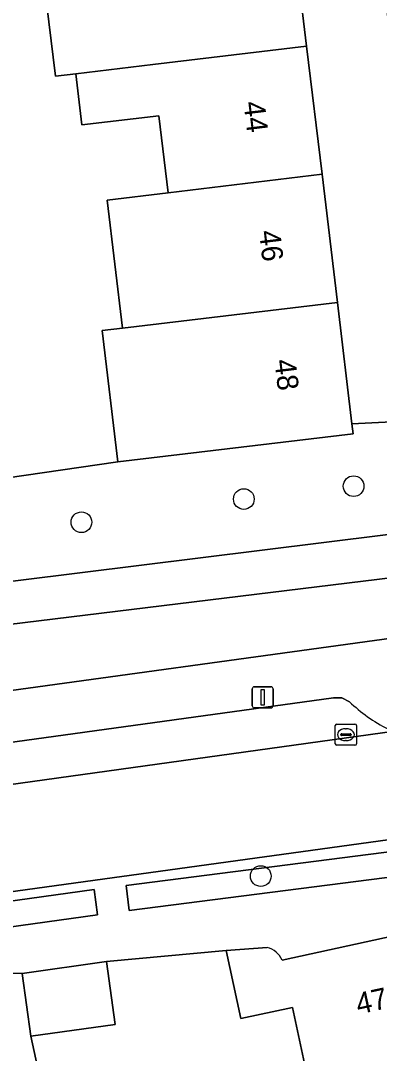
# Model space of a CAD drawing. Extents: x 159053 to 160042, y 380449 to 381423.
# Drawn here: x 159725.87 to 159742.82, y 380986.2 to 381035.01 of the extents above; entities that cross this region are included whole.
import ezdxf

# ---------------------------------------------------------------- set-up
doc = ezdxf.new("R2010")
doc.units = 0
for name, color, linetype in [('IMGEO_Boom', 7, 'Continuous'), ('IMGEO_Erf', 7, 'Continuous'), ('IMGEO_Groenvoorziening', 7, 'Continuous'), ('IMGEO_Kolk', 7, 'Continuous'), ('IMGEO_Lichtmast', 7, 'Continuous'), ('IMGEO_Muur', 7, 'Continuous'), ('IMGEO_Pand', 7, 'Continuous'), ('IMGEO_Pand_nummerreeks', 7, 'Continuous'), ('IMGEO_Parkeervlak_open', 7, 'Continuous'), ('IMGEO_Rijbaan_lokaal_open', 7, 'Continuous'), ('IMGEO_Voetpad_open', 7, 'Continuous')]:
    doc.layers.add(name, color=color, linetype=linetype)

msp = doc.modelspace()

# ---------------------------------------------------------------- linework, layer by layer
at = {"layer": 'IMGEO_Boom'}
for centre in [(159741.606, 381013.008), (159736.416, 381012.399), (159728.742, 381011.306), (159737.218, 380994.58)]:
    msp.add_circle(centre, 0.489, dxfattribs=at)
at = {"layer": 'IMGEO_Erf'}
for points in [[(159739.025, 381064.558), (159735.744, 381064.239), (159736.487, 381058.034), (159737.211, 381051.978), (159737.936, 381045.92), (159738.661, 381039.865), (159739.386, 381033.807), (159740.111, 381027.75), (159740.836, 381021.694), (159741.522, 381015.957), (159744.994, 381016.126), (159745.6, 381016.155), (159745.347, 381017.401), (159739.754, 381064.159)], [(159715.946, 381039.377), (159716.533, 381034.477), (159719.427, 381034.831), (159719.838, 381031.462), (159720.576, 381025.409), (159721.037, 381025.464), (159721.775, 381019.415), (159722.631, 381019.519), (159723.41, 381013.133), (159730.458, 381014.153), (159729.716, 381020.36), (159730.688, 381020.476), (159729.963, 381026.534), (159732.834, 381026.878), (159732.399, 381030.516), (159728.765, 381030.08), (159728.476, 381032.498), (159727.509, 381032.382), (159726.782, 381038.44)], [(159739.286, 380985.726), (159738.711, 380988.373), (159736.275, 380987.844), (159735.575, 380991.069), (159729.922, 380990.537), (159730.334, 380987.565), (159726.347, 380987.012), (159726.857, 380984.707)]]:
    msp.add_lwpolyline(points, dxfattribs=at)
at = {"layer": 'IMGEO_Groenvoorziening'}
for points in [[(159744.994, 381016.126), (159741.522, 381015.957), (159741.579, 381015.484), (159734.302, 381014.613), (159730.458, 381014.153), (159723.41, 381013.133), (159719.199, 381012.62), (159719.902, 381007.819), (159746.022, 381011.068)], [(159746.03, 381006.192), (159747.351, 381008.119), (159746.48, 381012.534), (159745.6, 381016.155), (159744.994, 381016.126), (159746.022, 381011.068), (159746.431, 381009.056), (159720.149, 381005.834), (159720.481, 381003.494), (159720.594, 381002.696)], [(159720.149, 381005.834), (159746.431, 381009.056), (159746.022, 381011.068), (159719.902, 381007.819)], [(159744.418, 380994.675), (159744.266, 380995.86), (159730.85, 380994.139), (159731.002, 380992.954)], [(159729.509, 380992.745), (159729.344, 380993.94), (159718.916, 380992.503), (159719.081, 380991.308)]]:
    msp.add_lwpolyline(points, close=True, dxfattribs=at)
at = {"layer": 'IMGEO_Kolk'}
for p, q in [((159740.739, 381000.839), (159740.739, 381001.691)), ((159740.814, 381001.765), (159741.666, 381001.765)), ((159741.74, 381001.691), (159741.74, 381000.839)), ((159740.998, 381001.259), (159740.998, 381001.271)), ((159741.436, 381001.222), (159741.038, 381001.222)), ((159741.041, 381001.308), (159741.439, 381001.308)), ((159741.227, 381001.545), (159741.252, 381001.545)), ((159741.482, 381001.271), (159741.482, 381001.259)), ((159741.666, 381000.765), (159740.814, 381000.765)), ((159741.25, 381000.985), (159741.225, 381000.985))]:
    msp.add_line(p, q, dxfattribs=at)
for points in [[(159740.739, 381000.839), (159740.739, 381001.691)], [(159740.814, 381001.765), (159741.666, 381001.765)], [(159741.74, 381001.691), (159741.74, 381000.839)], [(159741.666, 381000.765), (159740.814, 381000.765)]]:
    msp.add_lwpolyline(points, dxfattribs=at)
for centre, radius, start, end in [((159740.816, 381001.689), 0.0765, 91.552, 178.448), ((159740.816, 381001.689), 0.0765, 91.552, 178.448), ((159741.664, 381001.689), 0.0765, 1.552, 88.448), ((159741.664, 381001.689), 0.0765, 1.552, 88.448), ((159741.038, 381001.268), 0.0403, 85.8775, 175.7526), ((159741.035, 381001.258), 0.0366, 178.938, 274.7102), ((159741.439, 381001.265), 0.043, 264.8664, 352.4533), ((159741.443, 381001.27), 0.0386, 1.7309, 96.639), ((159740.816, 381000.841), 0.0765, 181.552, 268.448), ((159740.816, 381000.841), 0.0765, 181.552, 268.448), ((159741.664, 381000.841), 0.0765, 271.552, 358.448), ((159741.664, 381000.841), 0.0765, 271.552, 358.448)]:
    msp.add_arc(centre, radius, start, end, dxfattribs=at)
for centre, major_axis, ratio, start_param, end_param in [((159741.226, 381001.265), (-0.387, 0.002), 0.722429, 4.712389, 7.853982), ((159741.251, 381001.265), (-0.39, 0.002), 0.717154, 1.570796, 4.712389)]:
    msp.add_ellipse(centre, major_axis=major_axis, ratio=ratio, start_param=start_param, end_param=end_param, dxfattribs=at)
at = {"layer": 'IMGEO_Lichtmast'}
for p, q in [((159736.811, 381002.63), (159736.811, 381003.43)), ((159736.811, 381003.43), (159736.811, 381002.63)), ((159736.911, 381003.53), (159737.701, 381003.53)), ((159737.701, 381003.53), (159736.911, 381003.53)), ((159737.801, 381003.43), (159737.801, 381002.63)), ((159737.801, 381002.63), (159737.801, 381003.43)), ((159737.701, 381002.53), (159736.911, 381002.53)), ((159736.911, 381002.53), (159737.701, 381002.53))]:
    msp.add_line(p, q, dxfattribs=at)
msp.add_lwpolyline([(159737.231, 381003.405), (159737.381, 381003.405), (159737.381, 381002.655), (159737.231, 381002.655), (159737.231, 381003.405)], dxfattribs=at)
for centre, start, end in [((159736.911, 381003.43), 90, 180), ((159736.911, 381003.43), 90, 180), ((159737.701, 381003.43), 0, 90), ((159737.701, 381003.43), 360, 90), ((159736.911, 381002.63), 180, 270), ((159736.911, 381002.63), 180, 270), ((159737.701, 381002.63), 270, 0), ((159737.701, 381002.63), 270, 0)]:
    msp.add_arc(centre, 0.1, start, end, dxfattribs=at)
at = {"layer": 'IMGEO_Muur'}
msp.add_lwpolyline([(159735.575, 380991.069), (159729.922, 380990.537)], dxfattribs=at)
at = {"layer": 'IMGEO_Pand'}
for points in [[(159738.661, 381039.865), (159731.384, 381038.992), (159726.782, 381038.44), (159727.509, 381032.382), (159728.476, 381032.498), (159732.109, 381032.934), (159739.386, 381033.807)], [(159739.386, 381033.807), (159732.109, 381032.934), (159728.476, 381032.498), (159728.765, 381030.08), (159732.399, 381030.516), (159732.834, 381026.878), (159740.111, 381027.75)], [(159732.834, 381026.878), (159729.963, 381026.534), (159730.688, 381020.476), (159740.836, 381021.694), (159740.111, 381027.75)], [(159740.836, 381021.694), (159730.688, 381020.476), (159729.716, 381020.36), (159730.458, 381014.153), (159734.302, 381014.613), (159741.579, 381015.484), (159741.522, 381015.957)], [(159729.922, 380990.537), (159725.935, 380989.984), (159726.347, 380987.012), (159730.334, 380987.565)]]:
    msp.add_lwpolyline(points, close=True, dxfattribs=at)
msp.add_lwpolyline([(159737.517, 380991.2), (159735.575, 380991.069), (159736.275, 380987.844), (159738.711, 380988.373), (159739.286, 380985.726), (159739.552, 380984.501), (159746.717, 380986.057), (159745.456, 380991.862), (159745.724, 380991.92), (159745.658, 380992.226), (159738.225, 380990.612)], dxfattribs=at)
msp.add_arc((159737.3, 380990.219), 1.005, 23.0442, 77.536, dxfattribs=at)
at = {"layer": 'IMGEO_Parkeervlak_open'}
for points in [[(159741.406, 381002.821), (159741.048, 381003), (159740.662, 381003.013), (159705.84, 380998.193)], [(159703.411, 380995.846), (159743.53, 381001.425), (159743.219, 381001.535)]]:
    msp.add_lwpolyline(points, dxfattribs=at)
msp.add_arc((159746.923, 381008.677), 8.046, 226.7111, 242.5911, dxfattribs=at)
at = {"layer": 'IMGEO_Rijbaan_lokaal_open'}
msp.add_lwpolyline([(159744.137, 380996.427), (159743.53, 381001.425), (159703.411, 380995.846), (159704.13, 380990.906)], close=True, dxfattribs=at)
at = {"layer": 'IMGEO_Voetpad_open'}
for points in [[(159750.039, 381006.726), (159746.03, 381006.192), (159720.594, 381002.696), (159720.481, 381003.494), (159720.149, 381005.834), (159719.902, 381007.819), (159719.199, 381012.62), (159717.602, 381012.409), (159718.174, 381008.094), (159718.92, 381002.466), (159699.227, 380999.759)], [(159705.84, 380998.193), (159740.662, 381003.013)], [(159740.662, 381003.013), (159741.048, 381003), (159741.406, 381002.821)], [(159746.955, 380996.799), (159744.137, 380996.427), (159704.13, 380990.906), (159701.75, 380990.565)], [(159738.225, 380990.612), (159745.658, 380992.226), (159746.611, 380992.407), (159749.128, 380992.969)], [(159720.286, 380989.3), (159720.266, 380989.448), (159724.421, 380990.024), (159725.935, 380989.984), (159729.922, 380990.537), (159735.575, 380991.069), (159737.517, 380991.2)], [(159726.857, 380984.707), (159726.347, 380987.012), (159725.935, 380989.984), (159724.421, 380990.024), (159724.629, 380987.027), (159725.805, 380981.789)]]:
    msp.add_lwpolyline(points, dxfattribs=at)
for points in [[(159730.85, 380994.139), (159744.266, 380995.86), (159744.418, 380994.675), (159731.002, 380992.954)], [(159718.916, 380992.503), (159729.344, 380993.94), (159729.509, 380992.745), (159719.081, 380991.308)]]:
    msp.add_lwpolyline(points, close=True, dxfattribs=at)
for centre, radius, start, end in [((159746.923, 381008.677), 8.046, 226.7111, 242.5911), ((159737.3, 380990.219), 1.005, 23.0442, 77.536)]:
    msp.add_arc(centre, radius, start, end, dxfattribs=at)

# ---------------------------------------------------------------- texts
at = {"layer": 'IMGEO_Pand_nummerreeks'}
for s, rotation, p in [('44', 276.8237, (159736.401, 381031.15)), ('46', 276.8247, (159737.13, 381025.056)), ('48', 276.8247, (159737.86, 381018.959)), ('47', 12.251, (159741.831, 380988.038))]:
    msp.add_text(s, height=1, rotation=rotation, dxfattribs=at).set_placement(p)

doc.saveas('drawing.dxf')
